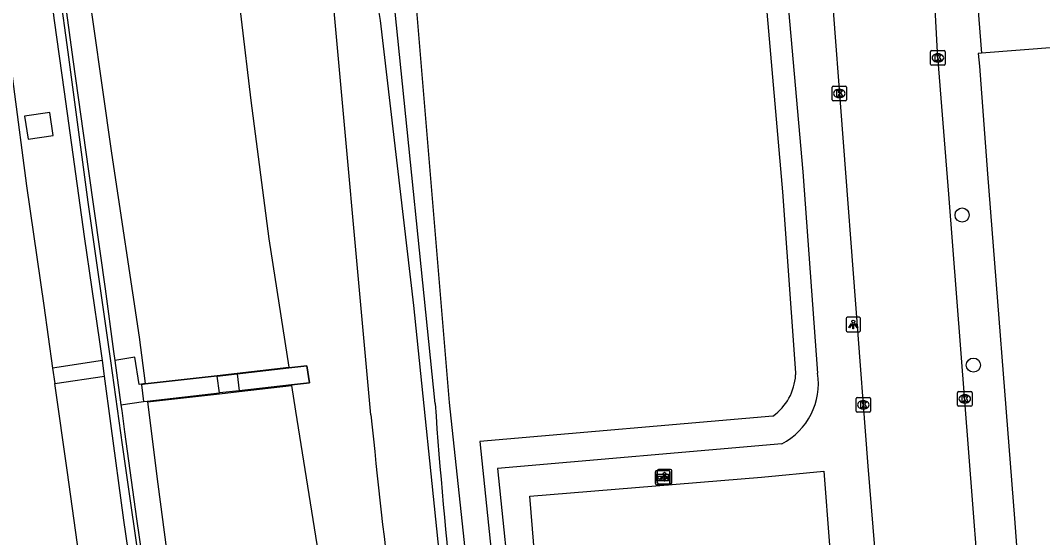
# Model space of a CAD drawing. Extents: x 157793 to 159380, y 380882 to 382313.
# Drawn here: x 157908.9 to 157979.3, y 381394.2 to 381429.8 of the extents above; entities that cross this region are included whole.
import ezdxf

# ---------------------------------------------------------------- set-up
doc = ezdxf.new("R2010")
doc.units = 0
for name, color, linetype in [('IMGEO_Berm_groen', 7, 'Continuous'), ('IMGEO_Berm_open', 7, 'Continuous'), ('IMGEO_Boom', 7, 'Continuous'), ('IMGEO_Geluidsscherm', 7, 'Continuous'), ('IMGEO_Grasland_overig', 7, 'Continuous'), ('IMGEO_Groenvoorziening', 7, 'Continuous'), ('IMGEO_Kolk', 7, 'Continuous'), ('IMGEO_Lichtpunt', 7, 'Continuous'), ('IMGEO_Muur', 7, 'Continuous'), ('IMGEO_Pand', 7, 'Continuous'), ('IMGEO_Parkeervlak_open', 7, 'Continuous'), ('IMGEO_Rijbaan_autoweg', 7, 'Continuous'), ('IMGEO_Rijbaan_lokaal_gesloten', 7, 'Continuous'), ('IMGEO_Voetpad_halfverhard', 7, 'Continuous'), ('IMGEO_Voetpad_op_trap', 7, 'Continuous'), ('IMGEO_Voetpad_open', 7, 'Continuous'), ('IMGEO_Waterloop', 7, 'Continuous'), ('IMGEO_Wegwijzer', 7, 'Continuous')]:
    doc.layers.add(name, color=color, linetype=linetype)

msp = doc.modelspace()

# ---------------------------------------------------------------- linework, layer by layer
at = {"layer": 'IMGEO_Berm_groen'}
for points in [[(157907.274, 381462.142), (157909.423, 381463.4), (157910.683, 381463.796), (157912.412, 381464.182), (157913.847, 381464.01), (157915.553, 381463.528), (157916.891, 381462.845), (157917.856, 381462.051), (157919.311, 381460.563), (157920.409, 381459.018), (157921.211, 381456.951), (157922.057, 381453.136), (157922.555, 381446.522), (157923.409, 381435.506), (157924.737, 381424.268), (157925.995, 381414.736), (157927.353, 381405.9)], [(157907.709, 381456.439), (157908.836, 381456.694), (157909.46, 381456.513), (157910.706, 381455.211), (157911.139, 381454.243), (157912.089, 381446.336), (157913.229, 381434.073), (157915.139, 381420.643), (157917.062, 381407.955), (157917.463, 381404.766)], [(157909.163, 381423.192), (157909.398, 381421.601), (157911.125, 381421.856), (157910.891, 381423.446), (157909.163, 381423.192)], [(157917.463, 381404.766), (157917.202, 381404.733), (157917.044, 381404.709), (157916.747, 381406.597), (157915.38, 381406.345)], [(157917.463, 381404.766), (157922.423, 381405.333), (157923.795, 381405.49), (157927.353, 381405.9)], [(157922.429, 381405.283), (157923.801, 381405.44)], [(157927.353, 381405.9), (157927.357, 381405.849)], [(157917.463, 381404.766), (157917.469, 381404.714)], [(157917.619, 381403.513), (157922.58, 381404.068), (157923.939, 381404.22), (157927.544, 381404.623)], [(157927.538, 381404.673), (157927.544, 381404.623)], [(157923.933, 381404.27), (157922.575, 381404.118)], [(157915.797, 381403.294), (157917.35, 381403.534)], [(157917.614, 381403.563), (157917.619, 381403.513)], [(157917.619, 381403.513), (157918.335, 381397.829), (157920.126, 381384.266), (157922.819, 381367.812), (157924.53, 381352.726), (157925.989, 381339.921), (157927.437, 381326.682), (157929.374, 381311.81), (157931.267, 381297.601), (157932.466, 381287.628), (157933.789, 381277.041), (157934.937, 381266.577), (157936.076, 381255.154), (157937.25, 381243.771), (157938.506, 381233.406), (157939.65, 381222.622), (157940.635, 381210.873), (157941.822, 381198.851), (157942.853, 381186.146), (157944.078, 381173.732)]]:
    msp.add_lwpolyline(points, dxfattribs=at)
at = {"layer": 'IMGEO_Berm_open'}
for points in [[(157914.515, 381406.361), (157911.091, 381405.834)], [(157911.241, 381404.77), (157914.662, 381405.281)]]:
    msp.add_lwpolyline(points, dxfattribs=at)
at = {"layer": 'IMGEO_Boom'}
for centre in [(157973.742, 381416.379), (157974.517, 381406.039)]:
    msp.add_circle(centre, 0.489, dxfattribs=at)
at = {"layer": 'IMGEO_Geluidsscherm'}
msp.add_lwpolyline([(157909.633, 381452.778), (157909.739, 381450.582), (157910.316, 381442.24), (157910.728, 381438.112), (157911.57, 381431.806), (157912.13, 381427.614), (157913.525, 381417.26), (157915.077, 381406.337), (157915.889, 381400.553), (157917.351, 381390.275)], dxfattribs=at)
at = {"layer": 'IMGEO_Grasland_overig'}
msp.add_lwpolyline([(157927.544, 381404.623), (157927.817, 381402.854), (157929.654, 381391.37), (157931.085, 381379.069), (157932.261, 381368.038), (157933.755, 381357.509), (157935.04, 381343.973), (157936.375, 381328.237), (157937.567, 381312.493), (157938.987, 381298.014), (157939.103, 381294.6)], dxfattribs=at)
at = {"layer": 'IMGEO_Groenvoorziening'}
for points in [[(157961.356, 381435.474), (157962.76, 381419.356), (157963.785, 381405.488)], [(157937.438, 381403.389), (157934.666, 381430.588)], [(157961.314, 381400.625), (157941.726, 381398.92), (157942.761, 381388.899), (157942.897, 381387.696), (157943.575, 381384.068), (157946.36, 381362.865), (157951.963, 381334.025), (157955.238, 381320.143), (157958.785, 381308.222)]]:
    msp.add_lwpolyline(points, dxfattribs=at)
for centre, radius, start, end in [((157959.206, 381404.755), 4.637, 297.03874, 9.08896), ((158337.603, 381432.095), 401.193, 184.10317, 188.08772)]:
    msp.add_arc(centre, radius, start, end, dxfattribs=at)
at = {"layer": 'IMGEO_Kolk'}
for p, q in [((157971.574, 381426.784), (157971.574, 381427.636)), ((157971.649, 381427.71), (157972.501, 381427.71)), ((157972.062, 381427.49), (157972.087, 381427.49)), ((157972.575, 381427.636), (157972.575, 381426.784)), ((157972.501, 381426.71), (157971.649, 381426.71)), ((157972.085, 381426.93), (157972.06, 381426.93)), ((157964.782, 381424.33), (157964.782, 381425.182)), ((157964.857, 381425.256), (157965.709, 381425.256)), ((157965.783, 381425.182), (157965.783, 381424.33)), ((157965.293, 381424.476), (157965.268, 381424.476)), ((157965.27, 381425.036), (157965.295, 381425.036)), ((157965.709, 381424.256), (157964.857, 381424.256)), ((157973.423, 381403.284), (157973.423, 381404.136)), ((157973.498, 381404.21), (157974.35, 381404.21)), ((157973.911, 381403.99), (157973.936, 381403.99)), ((157974.424, 381404.136), (157974.424, 381403.284)), ((157966.436, 381402.875), (157966.436, 381403.727)), ((157966.511, 381403.801), (157967.363, 381403.801)), ((157966.924, 381403.581), (157966.949, 381403.581)), ((157967.437, 381403.727), (157967.437, 381402.875)), ((157973.934, 381403.43), (157973.909, 381403.43)), ((157967.363, 381402.801), (157966.511, 381402.801)), ((157966.947, 381403.021), (157966.922, 381403.021)), ((157974.35, 381403.21), (157973.498, 381403.21))]:
    msp.add_line(p, q, dxfattribs=at)
for points in [[(157971.574, 381426.784), (157971.574, 381427.636)], [(157971.649, 381427.71), (157972.501, 381427.71)], [(157971.895, 381427.41), (157972.018, 381427.41), (157972.018, 381427.259), (157972.148, 381427.41), (157972.312, 381427.41), (157972.166, 381427.259), (157972.319, 381427.01), (157972.167, 381427.01), (157972.082, 381427.174), (157972.018, 381427.107), (157972.018, 381427.01), (157971.895, 381427.01), (157971.895, 381427.41)], [(157972.575, 381427.636), (157972.575, 381426.784)], [(157972.501, 381426.71), (157971.649, 381426.71)], [(157964.782, 381424.33), (157964.782, 381425.182)], [(157964.857, 381425.256), (157965.709, 381425.256)], [(157965.783, 381425.182), (157965.783, 381424.33)], [(157965.103, 381424.956), (157965.226, 381424.956), (157965.226, 381424.805), (157965.356, 381424.956), (157965.52, 381424.956), (157965.374, 381424.805), (157965.527, 381424.556), (157965.375, 381424.556), (157965.29, 381424.72), (157965.226, 381424.653), (157965.226, 381424.556), (157965.103, 381424.556), (157965.103, 381424.956)], [(157965.709, 381424.256), (157964.857, 381424.256)], [(157973.423, 381403.284), (157973.423, 381404.136)], [(157973.498, 381404.21), (157974.35, 381404.21)], [(157974.424, 381404.136), (157974.424, 381403.284)], [(157966.436, 381402.875), (157966.436, 381403.727)], [(157966.511, 381403.801), (157967.363, 381403.801)], [(157966.757, 381403.501), (157966.88, 381403.501), (157966.88, 381403.35), (157967.01, 381403.501), (157967.174, 381403.501), (157967.028, 381403.35), (157967.181, 381403.101), (157967.029, 381403.101), (157966.944, 381403.265), (157966.88, 381403.198), (157966.88, 381403.101), (157966.757, 381403.101), (157966.757, 381403.501)], [(157967.437, 381403.727), (157967.437, 381402.875)], [(157973.744, 381403.91), (157973.867, 381403.91), (157973.867, 381403.759), (157973.997, 381403.91), (157974.161, 381403.91), (157974.015, 381403.759), (157974.168, 381403.51), (157974.016, 381403.51), (157973.931, 381403.674), (157973.867, 381403.607), (157973.867, 381403.51), (157973.744, 381403.51), (157973.744, 381403.91)], [(157967.363, 381402.801), (157966.511, 381402.801)], [(157974.35, 381403.21), (157973.498, 381403.21)]]:
    msp.add_lwpolyline(points, dxfattribs=at)
for centre, start, end in [((157971.651, 381427.634), 91.55205, 178.44795), ((157971.651, 381427.634), 91.55205, 178.44795), ((157972.499, 381427.634), 1.55205, 88.44795), ((157972.499, 381427.634), 1.55205, 88.44795), ((157971.651, 381426.786), 181.55205, 268.44795), ((157971.651, 381426.786), 181.55205, 268.44795), ((157972.499, 381426.786), 271.55205, 358.44795), ((157972.499, 381426.786), 271.55205, 358.44795), ((157964.859, 381425.18), 91.55205, 178.44795), ((157964.859, 381425.18), 91.55205, 178.44795), ((157965.707, 381425.18), 1.55205, 88.44795), ((157965.707, 381425.18), 1.55205, 88.44795), ((157964.859, 381424.332), 181.55205, 268.44795), ((157964.859, 381424.332), 181.55205, 268.44795), ((157965.707, 381424.332), 271.55205, 358.44795), ((157965.707, 381424.332), 271.55205, 358.44795), ((157973.5, 381404.134), 91.55205, 178.44795), ((157973.5, 381404.134), 91.55205, 178.44795), ((157974.348, 381404.134), 1.55205, 88.44795), ((157974.348, 381404.134), 1.55205, 88.44795), ((157966.513, 381403.725), 91.55205, 178.44795), ((157966.513, 381403.725), 91.55205, 178.44795), ((157967.361, 381403.725), 1.55205, 88.44795), ((157967.361, 381403.725), 1.55205, 88.44795), ((157973.5, 381403.286), 181.55205, 268.44795), ((157973.5, 381403.286), 181.55205, 268.44795), ((157974.348, 381403.286), 271.55205, 358.44795), ((157974.348, 381403.286), 271.55205, 358.44795), ((157966.513, 381402.877), 181.55205, 268.44795), ((157966.513, 381402.877), 181.55205, 268.44795), ((157967.361, 381402.877), 271.55205, 358.44795), ((157967.361, 381402.877), 271.55205, 358.44795)]:
    msp.add_arc(centre, 0.0765, start, end, dxfattribs=at)
for centre, major_axis, ratio, start_param, end_param in [((157972.061, 381427.21), (-0.387, 0.002), 0.722429, 4.712389, 7.853982), ((157972.086, 381427.21), (-0.39, 0.002), 0.717154, 1.570796, 4.712389), ((157965.269, 381424.756), (-0.387, 0.002), 0.722429, 4.712389, 7.853982), ((157965.294, 381424.756), (-0.39, 0.002), 0.717154, 1.570796, 4.712389), ((157973.91, 381403.71), (-0.387, 0.002), 0.722429, 4.712389, 7.853982), ((157973.935, 381403.71), (-0.39, 0.002), 0.717154, 1.570796, 4.712389), ((157966.923, 381403.301), (-0.387, 0.002), 0.722429, 4.712389, 7.853982), ((157966.948, 381403.301), (-0.39, 0.002), 0.717154, 1.570796, 4.712389)]:
    msp.add_ellipse(centre, major_axis=major_axis, ratio=ratio, start_param=start_param, end_param=end_param, dxfattribs=at)
at = {"layer": 'IMGEO_Lichtpunt'}
for p, q in [((157965.748, 381409.24), (157965.748, 381408.433)), ((157965.748, 381409.24), (157965.748, 381408.433)), ((157966.65, 381409.335), (157965.842, 381409.335)), ((157966.65, 381409.335), (157965.842, 381409.335)), ((157966.744, 381408.433), (157966.744, 381409.24)), ((157966.744, 381408.433), (157966.744, 381409.24)), ((157965.842, 381408.339), (157966.65, 381408.339)), ((157965.842, 381408.339), (157966.65, 381408.339)), ((157952.743, 381398.753), (157952.743, 381397.946)), ((157952.743, 381398.753), (157952.743, 381397.946)), ((157953.645, 381398.848), (157952.837, 381398.848)), ((157953.645, 381398.848), (157952.837, 381398.848)), ((157953.739, 381397.946), (157953.739, 381398.753)), ((157953.739, 381397.946), (157953.739, 381398.753)), ((157952.837, 381397.852), (157953.645, 381397.852)), ((157952.837, 381397.852), (157953.645, 381397.852))]:
    msp.add_line(p, q, dxfattribs=at)
for points in [[(157966.122, 381408.904), (157966.161, 381408.876), (157965.973, 381408.614), (157965.935, 381408.641), (157966.122, 381408.904)], [(157966.224, 381408.856), (157966.271, 381408.856), (157966.271, 381408.534), (157966.224, 381408.534), (157966.224, 381408.856)], [(157966.334, 381408.876), (157966.372, 381408.903), (157966.559, 381408.641), (157966.52, 381408.613), (157966.334, 381408.876)], [(157953.117, 381398.417), (157953.156, 381398.389), (157952.968, 381398.127), (157952.93, 381398.154), (157953.117, 381398.417)], [(157953.219, 381398.369), (157953.266, 381398.369), (157953.266, 381398.047), (157953.219, 381398.047), (157953.219, 381398.369)], [(157953.329, 381398.389), (157953.367, 381398.416), (157953.554, 381398.154), (157953.515, 381398.126), (157953.329, 381398.389)]]:
    msp.add_lwpolyline(points, dxfattribs=at)
for centre in [(157966.247, 381409.038), (157953.242, 381398.551)]:
    msp.add_circle(centre, 0.0994, dxfattribs=at)
for centre, start, end in [((157965.842, 381409.24), 90, 180), ((157965.842, 381409.24), 90, 180), ((157966.65, 381409.24), 0, 90), ((157966.65, 381409.24), 0, 90), ((157965.842, 381408.433), 180, 270), ((157965.842, 381408.433), 180, 270), ((157966.65, 381408.433), 270, 0), ((157966.65, 381408.433), 270, 360), ((157952.837, 381398.753), 90, 180), ((157952.837, 381398.753), 90, 180), ((157953.645, 381398.753), 0, 90), ((157953.645, 381398.753), 0, 90), ((157952.837, 381397.946), 180, 270), ((157952.837, 381397.946), 180, 270), ((157953.645, 381397.946), 270, 0), ((157953.645, 381397.946), 270, 360)]:
    msp.add_arc(centre, 0.0946, start, end, dxfattribs=at)
at = {"layer": 'IMGEO_Muur'}
for points in [[(157914.515, 381406.361), (157914.339, 381407.65), (157913.291, 381414.901), (157911.919, 381424.868), (157911.227, 381429.792), (157910.406, 381436.199), (157909.966, 381440.028), (157909.521, 381445.526), (157909.009, 381453.032), (157909.89, 381453.091), (157910.354, 381445.798), (157910.772, 381440.777), (157911.025, 381437.876), (157911.658, 381433.201), (157912.488, 381427.093), (157913.552, 381419.401), (157914.703, 381411.289), (157915.292, 381406.987), (157915.38, 381406.345)], [(157914.662, 381405.281), (157914.515, 381406.361)], [(157915.38, 381406.345), (157915.797, 381403.294)], [(157927.538, 381404.673), (157928.785, 381404.812), (157928.606, 381405.992), (157927.361, 381405.849)], [(157933.561, 381255.806), (157932.989, 381261.001), (157932.346, 381266.877), (157931.729, 381272.032), (157931.007, 381277.605), (157930.344, 381283.706), (157929.648, 381289.505), (157929.122, 381293.95), (157928.064, 381302.5), (157926.99, 381310.842), (157925.876, 381319.425), (157924.832, 381328.21), (157923.753, 381336.975), (157922.789, 381344.98), (157921.776, 381353.839), (157920.97, 381361.447), (157920.329, 381366.257), (157919.313, 381372.941), (157918.465, 381378.561), (157917.241, 381386.849), (157916.005, 381395.344), (157915.107, 381402.016), (157914.662, 381405.281)], [(157915.797, 381403.294), (157915.849, 381402.913), (157916.051, 381401.438), (157916.867, 381395.437), (157918.292, 381385.654), (157919.553, 381377.35), (157921.142, 381366.411), (157921.974, 381359.798), (157922.607, 381354.319), (157923.378, 381347.495), (157924.216, 381339.97), (157925.039, 381333.203), (157925.987, 381325.649), (157926.966, 381317.383), (157927.905, 381310.307), (157928.913, 381302.322), (157929.943, 381294.056), (157930.728, 381287.388), (157931.396, 381281.381), (157932.18, 381274.722), (157933.107, 381267.271), (157933.92, 381260.201), (157934.762, 381252.173)]]:
    msp.add_lwpolyline(points, dxfattribs=at)
at = {"layer": 'IMGEO_Pand'}
for points in [[(157973.61, 381446.16), (157975.08, 381427.53)], [(157990.751, 381428.76), (157975.08, 381427.53)]]:
    msp.add_lwpolyline(points, dxfattribs=at)
at = {"layer": 'IMGEO_Parkeervlak_open'}
msp.add_lwpolyline([(157944.406, 381391.655), (157943.96, 381397.006), (157959.926, 381398.309), (157964.207, 381398.719), (157964.609, 381393.631), (157964.64, 381393.24)], dxfattribs=at)
at = {"layer": 'IMGEO_Rijbaan_autoweg'}
for points in [[(157906.118, 381453.516), (157906.153, 381446.408), (157906.198, 381444.489), (157906.367, 381442.278), (157907.142, 381435.084), (157908.399, 381425.228), (157909.288, 381418.401), (157910.483, 381410.148), (157911.091, 381405.834)], [(157911.091, 381405.834), (157911.241, 381404.77)], [(157930.425, 381252.936), (157929.57, 381260.672), (157928.493, 381269.862), (157927.603, 381277.155), (157926.475, 381286.239), (157925.49, 381294.701), (157924.133, 381305.21), (157922.686, 381316.987), (157921.128, 381329.615), (157919.949, 381339.666), (157918.979, 381348.257), (157917.53, 381359.916), (157916.242, 381369.346), (157914.948, 381379.029), (157913.347, 381389.706), (157912.105, 381398.633), (157911.241, 381404.77)]]:
    msp.add_lwpolyline(points, dxfattribs=at)
at = {"layer": 'IMGEO_Rijbaan_lokaal_gesloten'}
for points in [[(157975.516, 381383.424), (157975.082, 381388.727), (157974.481, 381396.457), (157972.816, 381417.811), (157972.04, 381427.592), (157971.761, 381432.744), (157970.763, 381445.421), (157970.745, 381445.878)], [(157967.719, 381393.481), (157967.27, 381399.085), (157964.731, 381432.587), (157963.99, 381442.067)]]:
    msp.add_lwpolyline(points, dxfattribs=at)
at = {"layer": 'IMGEO_Voetpad_halfverhard'}
for points in [[(157933.013, 381402.61), (157930.285, 381432.718)], [(157933.66, 381429.79), (157935.96, 381410.153), (157937.857, 381391.643)]]:
    msp.add_lwpolyline(points, dxfattribs=at)
for centre, radius, start, end in [((157945.806, 381432.161), 12.375, 90.2225, 191.04482), ((158775.307, 381489.36), 846.75, 185.880271, 187.706812)]:
    msp.add_arc(centre, radius, start, end, dxfattribs=at)
at = {"layer": 'IMGEO_Voetpad_op_trap'}
for points in [[(157923.801, 381405.44), (157927.357, 381405.849)], [(157923.801, 381405.44), (157923.933, 381404.27)], [(157927.357, 381405.849), (157927.361, 381405.849), (157928.606, 381405.992), (157928.785, 381404.812), (157927.538, 381404.673)], [(157917.469, 381404.714), (157917.207, 381404.684), (157917.35, 381403.534)], [(157922.429, 381405.283), (157917.469, 381404.714)], [(157922.575, 381404.118), (157922.429, 381405.283)], [(157927.538, 381404.673), (157923.933, 381404.27)], [(157917.614, 381403.563), (157922.575, 381404.118)], [(157917.35, 381403.534), (157917.614, 381403.563)]]:
    msp.add_lwpolyline(points, dxfattribs=at)
at = {"layer": 'IMGEO_Voetpad_open'}
msp.add_lwpolyline([(157975.08, 381427.53), (157974.847, 381427.508), (157974.929, 381426.631), (157975.487, 381419.212), (157977.357, 381395.476), (157977.741, 381390.203), (157978.379, 381382.688)], dxfattribs=at)
at = {"layer": 'IMGEO_Waterloop'}
for points in [[(157959.766, 381436.437), (157961.369, 381417.989), (157962.275, 381405.51), (157962.27, 381405.358)], [(157948.801, 381334.956), (157945.029, 381354.714), (157941.39, 381375.793), (157938.435, 381403.461), (157936.158, 381430.74), (157936.121, 381430.99)], [(157960.712, 381402.53), (157940.529, 381400.773), (157941.766, 381388.796), (157945.369, 381362.735), (157950.99, 381333.795), (157954.265, 381319.913), (157957.827, 381307.937), (157963.349, 381294.285), (157975.293, 381274.763)]]:
    msp.add_lwpolyline(points, dxfattribs=at)
msp.add_arc((157958.571, 381405.553), 3.704, 305.30802, 356.98954, dxfattribs=at)
at = {"layer": 'IMGEO_Wegwijzer'}
for p, q in [((157952.625, 381397.887), (157952.625, 381398.687)), ((157952.625, 381398.687), (157952.625, 381397.887)), ((157952.725, 381398.787), (157953.515, 381398.787)), ((157953.515, 381398.787), (157952.725, 381398.787)), ((157953.615, 381398.687), (157953.615, 381397.887)), ((157953.615, 381397.887), (157953.615, 381398.687)), ((157953.515, 381397.787), (157952.725, 381397.787)), ((157952.725, 381397.787), (157953.515, 381397.787))]:
    msp.add_line(p, q, dxfattribs=at)
for points in [[(157952.726, 381398.519), (157953.514, 381398.519), (157953.514, 381398.055), (157952.726, 381398.055), (157952.726, 381398.519)], [(157952.791, 381398.371), (157952.791, 381398.287), (157952.791, 381398.203), (157953.202, 381398.203), (157953.202, 381398.12), (157953.449, 381398.287), (157953.202, 381398.454), (157953.202, 381398.371), (157952.791, 381398.371)]]:
    msp.add_lwpolyline(points, dxfattribs=at)
for centre, start, end in [((157952.725, 381398.687), 90, 180), ((157952.725, 381398.687), 90, 180), ((157953.515, 381398.687), 0, 90), ((157953.515, 381398.687), 360, 90), ((157952.725, 381397.887), 180, 270), ((157952.725, 381397.887), 180, 270), ((157953.515, 381397.887), 270, 0), ((157953.515, 381397.887), 270, 0)]:
    msp.add_arc(centre, 0.1, start, end, dxfattribs=at)

doc.saveas('drawing.dxf')
